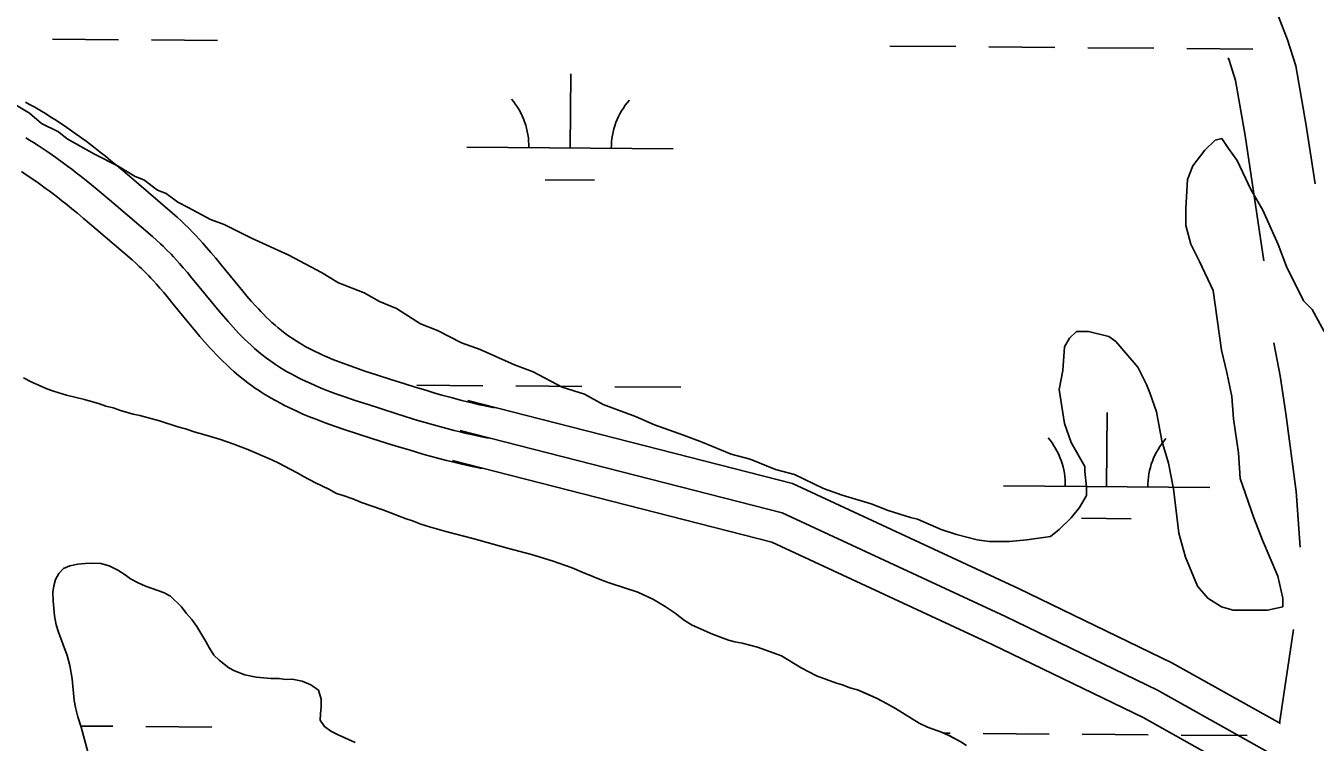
# Model space of a CAD drawing. Extents: x 3271442 to 3309282, y 752266 to 777610.
# Drawn here: x 3298553 to 3299179, y 770566 to 770914 of the extents above; entities that cross this region are included whole.
import ezdxf

# ---------------------------------------------------------------- set-up
doc = ezdxf.new("R2010")
doc.units = 0
for name, color, linetype in [('V-ROAD-CNTR', 7, 'Continuous'), ('V-SITE-VEGE', 7, 'Continuous'), ('V-TOPO-SHOR', 7, 'Continuous'), ('V-WETL-SWMP', 7, 'Continuous')]:
    doc.layers.add(name, color=color, linetype=linetype)

msp = doc.modelspace()

# ---------------------------------------------------------------- linework, layer by layer
at = {"layer": 'V-ROAD-CNTR'}
for points in [[(3299153.46, 770932.97), (3299160.81, 770918), (3299165.14, 770906.73), (3299169.14, 770894.12), (3299174.26, 770865.22), (3299178.5, 770836.87)], [(3299136.36, 770897.97), (3299136.81, 770896.8), (3299139.94, 770886.94), (3299144.65, 770860.38), (3299153.74, 770799.63)], [(3298780.56, 770728.43), (3298776.9, 770729.18), (3298773.58, 770729.91), (3298770.46, 770730.63), (3298767.55, 770731.33), (3298764.84, 770732.01), (3298759.69, 770733.36), (3298755.21, 770734.6), (3298751.28, 770735.72), (3298747.86, 770736.73), (3298741.8, 770738.57), (3298737.26, 770739.98), (3298730.39, 770742.16), (3298723.5, 770744.38), (3298717.83, 770746.23), (3298712.99, 770747.88), (3298708.85, 770749.36), (3298705.3, 770750.69), (3298702.26, 770751.9), (3298699.65, 770752.99), (3298697.41, 770753.97), (3298695.48, 770754.86), (3298693.81, 770755.66), (3298692.37, 770756.38), (3298691.16, 770757), (3298688.95, 770758.19), (3298687.37, 770759.08), (3298686.22, 770759.75), (3298684.45, 770760.84), (3298682.71, 770761.96), (3298681.79, 770762.57), (3298680.93, 770763.17), (3298679.11, 770764.5), (3298677.42, 770765.81), (3298675.81, 770767.12), (3298674.27, 770768.44), (3298672.79, 770769.77), (3298671.37, 770771.09), (3298670.01, 770772.41), (3298668.7, 770773.72), (3298667.43, 770775.02), (3298666.21, 770776.31), (3298665.06, 770777.55), (3298662.75, 770780.11), (3298660.63, 770782.56), (3298658.65, 770784.89), (3298654.87, 770789.46), (3298648.15, 770797.72), (3298645.53, 770800.89), (3298643.19, 770803.67), (3298641.09, 770806.11), (3298639.21, 770808.25), (3298637.53, 770810.11), (3298636.03, 770811.74), (3298634.66, 770813.19), (3298632.29, 770815.61), (3298630.43, 770817.44), (3298628.98, 770818.83), (3298626.8, 770820.83), (3298624.63, 770822.73), (3298607.06, 770837.82), (3298603.71, 770840.67), (3298600.54, 770843.33), (3298597.55, 770845.82), (3298594.71, 770848.14), (3298592.03, 770850.3), (3298589.49, 770852.31), (3298587.08, 770854.19), (3298584.8, 770855.93), (3298582.65, 770857.56), (3298580.59, 770859.09), (3298576.74, 770861.86), (3298573.3, 770864.26), (3298570.23, 770866.32), (3298567.52, 770868.09), (3298565.11, 770869.62), (3298562.98, 770870.94), (3298561.07, 770872.09), (3298557.78, 770874.01), (3298555.24, 770875.43), (3298553.28, 770876.49)], [(3298777.54, 770713.74), (3298773.79, 770714.51), (3298770.29, 770715.27), (3298767.02, 770716.03), (3298763.97, 770716.76), (3298761.12, 770717.48), (3298755.79, 770718.88), (3298751.15, 770720.16), (3298747.1, 770721.31), (3298743.57, 770722.35), (3298737.39, 770724.23), (3298732.77, 770725.67), (3298725.82, 770727.87), (3298718.87, 770730.11), (3298713.09, 770732), (3298708.06, 770733.71), (3298703.69, 770735.27), (3298699.89, 770736.7), (3298696.6, 770738), (3298693.74, 770739.2), (3298691.26, 770740.29), (3298689.1, 770741.28), (3298687.23, 770742.18), (3298685.59, 770743), (3298684.18, 770743.73), (3298681.71, 770745.05), (3298679.88, 770746.09), (3298678.51, 770746.89), (3298676.48, 770748.13), (3298674.47, 770749.42), (3298673.33, 770750.19), (3298672.23, 770750.95), (3298670.1, 770752.51), (3298668.09, 770754.06), (3298666.19, 770755.62), (3298664.38, 770757.16), (3298662.67, 770758.7), (3298661.05, 770760.21), (3298659.5, 770761.71), (3298658.02, 770763.18), (3298656.61, 770764.63), (3298655.26, 770766.05), (3298653.97, 770767.44), (3298651.51, 770770.18), (3298649.25, 770772.79), (3298647.15, 770775.26), (3298643.28, 770779.95), (3298636.55, 770788.21), (3298634.01, 770791.28), (3298631.76, 770793.96), (3298629.77, 770796.27), (3298628.01, 770798.27), (3298626.45, 770800), (3298625.07, 770801.5), (3298623.84, 770802.8), (3298621.66, 770805.03), (3298620, 770806.67), (3298618.73, 770807.88), (3298616.79, 770809.66), (3298614.8, 770811.4), (3298597.32, 770826.42), (3298594.03, 770829.21), (3298590.93, 770831.82), (3298588.01, 770834.24), (3298585.26, 770836.49), (3298582.66, 770838.58), (3298580.21, 770840.52), (3298577.91, 770842.32), (3298575.73, 770843.99), (3298573.67, 770845.54), (3298571.73, 770846.98), (3298568.07, 770849.62), (3298564.82, 770851.89), (3298561.94, 770853.82), (3298559.4, 770855.48), (3298557.16, 770856.91), (3298555.17, 770858.13), (3298553.43, 770859.18)], [(3298774.52, 770699.04), (3298770.67, 770699.83), (3298766.99, 770700.64), (3298763.57, 770701.43), (3298760.39, 770702.2), (3298757.39, 770702.95), (3298751.89, 770704.39), (3298747.09, 770705.71), (3298742.92, 770706.91), (3298739.27, 770707.98), (3298732.99, 770709.89), (3298728.27, 770711.36), (3298721.25, 770713.59), (3298714.24, 770715.85), (3298708.34, 770717.77), (3298703.13, 770719.55), (3298698.53, 770721.18), (3298694.49, 770722.7), (3298690.94, 770724.11), (3298687.83, 770725.41), (3298685.11, 770726.61), (3298682.73, 770727.71), (3298680.64, 770728.71), (3298678.82, 770729.61), (3298677.19, 770730.45), (3298674.47, 770731.91), (3298672.39, 770733.09), (3298670.8, 770734.02), (3298668.51, 770735.42), (3298666.23, 770736.89), (3298664.87, 770737.8), (3298663.53, 770738.73), (3298661.09, 770740.51), (3298658.75, 770742.32), (3298656.56, 770744.11), (3298654.5, 770745.88), (3298652.55, 770747.62), (3298650.72, 770749.33), (3298648.99, 770751.01), (3298647.35, 770752.64), (3298645.79, 770754.24), (3298644.32, 770755.79), (3298642.89, 770757.34), (3298640.28, 770760.25), (3298637.87, 770763.02), (3298635.65, 770765.63), (3298631.68, 770770.43), (3298624.95, 770778.69), (3298622.48, 770781.68), (3298620.33, 770784.24), (3298618.46, 770786.42), (3298616.81, 770788.29), (3298615.37, 770789.89), (3298614.11, 770791.26), (3298613.02, 770792.4), (3298611.03, 770794.44), (3298609.56, 770795.89), (3298608.48, 770796.93), (3298606.77, 770798.49), (3298604.98, 770800.06), (3298587.58, 770815.01), (3298584.35, 770817.75), (3298581.32, 770820.3), (3298578.47, 770822.66), (3298575.8, 770824.84), (3298573.3, 770826.86), (3298570.94, 770828.73), (3298568.73, 770830.45), (3298566.65, 770832.05), (3298564.7, 770833.52), (3298562.88, 770834.87), (3298559.39, 770837.39), (3298556.34, 770839.51), (3298553.65, 770841.32), (3298551.28, 770842.87)], [(3299158.57, 770759.95), (3299161.51, 770743.92), (3299164.27, 770725.65), (3299169.26, 770687.94), (3299171.22, 770660.82)], [(3298767.77, 770732.03), (3298925.21, 770691.73), (3299034.77, 770640.87), (3299109.09, 770604.93), (3299161.72, 770575.41)], [(3298764.05, 770717.5), (3298920.15, 770677.54), (3299028.34, 770627.31), (3299102.15, 770591.62), (3299159.44, 770559.49), (3299193.91, 770538.69)], [(3298760.33, 770702.97), (3298915.08, 770663.35), (3299021.92, 770613.76), (3299095.21, 770578.31), (3299151.89, 770546.52), (3299184.91, 770526.6), (3299231.18, 770484.58), (3299295.82, 770408.69), (3299367.2, 770333.88), (3299428.88, 770260.02), (3299492.3, 770190.17), (3299539.73, 770143.91), (3299606.94, 770075.89), (3299683.22, 769999.86), (3299752.59, 769914.71), (3299787.67, 769859.26), (3299820.1, 769780.93), (3299832.93, 769733.97), (3299844.53, 769678.82), (3299884.72, 769646)], [(3299168.07, 770620.98), (3299161.31, 770575.64)]]:
    msp.add_lwpolyline(points, dxfattribs=at)
at = {"layer": 'V-SITE-VEGE'}
for p, q in [((3298542.8, 770878.65), (3298555.22, 770871.19)), ((3298555.22, 770871.19), (3298561.01, 770866.21)), ((3298561.01, 770866.21), (3298569.29, 770862.06)), ((3298569.29, 770862.06), (3298573.42, 770858.74)), ((3298573.42, 770858.74), (3298586.67, 770851.28)), ((3299125.01, 770853.19), (3299129.99, 770858.16)), ((3299129.99, 770858.16), (3299133.3, 770858.98)), ((3299133.3, 770858.98), (3299136.6, 770854.01)), ((3299136.6, 770854.01), (3299140.74, 770848.21)), ((3298586.67, 770851.28), (3298598.26, 770845.47)), ((3299119.21, 770845.74), (3299125.01, 770853.19)), ((3299140.74, 770848.21), (3299147.35, 770834.12)), ((3298598.26, 770845.47), (3298606.53, 770840.49)), ((3299116.71, 770839.12), (3299119.21, 770845.74)), ((3298606.53, 770840.49), (3298610.67, 770838.83)), ((3298610.67, 770838.83), (3298617.29, 770833.85)), ((3299115.87, 770825.04), (3299116.71, 770839.12)), ((3298617.29, 770833.85), (3298621.43, 770832.19)), ((3298621.43, 770832.19), (3298627.23, 770828.04)), ((3299147.35, 770834.12), (3299153.14, 770824.18)), ((3298627.23, 770828.04), (3298632.19, 770825.55)), ((3298632.19, 770825.55), (3298642.95, 770819.74)), ((3299115.86, 770816.76), (3299115.87, 770825.04)), ((3299153.14, 770824.18), (3299160.58, 770807.6)), ((3298642.95, 770819.74), (3298649.57, 770817.25)), ((3298649.57, 770817.25), (3298662.82, 770810.61)), ((3299118.34, 770807.65), (3299115.86, 770816.76)), ((3298662.82, 770810.61), (3298681.03, 770802.31)), ((3299122.47, 770799.36), (3299118.34, 770807.65)), ((3299160.58, 770807.6), (3299164.71, 770796.83)), ((3298681.03, 770802.31), (3298696.76, 770794.01)), ((3299129.08, 770785.27), (3299122.47, 770799.36)), ((3298696.76, 770794.01), (3298705.04, 770789.04)), ((3299164.71, 770796.83), (3299172.97, 770780.26)), ((3298705.04, 770789.04), (3298717.45, 770784.05)), ((3299133.19, 770756.28), (3299129.08, 770785.27)), ((3298717.45, 770784.05), (3298724.9, 770779.9)), ((3298724.9, 770779.9), (3298733.18, 770776.58)), ((3299172.97, 770780.26), (3299177.11, 770776.11)), ((3298733.18, 770776.58), (3298744.77, 770769.11)), ((3299177.11, 770776.11), (3299182.89, 770765.34)), ((3298744.77, 770769.11), (3298753.05, 770765.8)), ((3298753.05, 770765.8), (3298764.64, 770759.98)), ((3298764.64, 770759.98), (3298773.75, 770756.66)), ((3299057, 770758.02), (3299059.49, 770762.16)), ((3299059.49, 770762.16), (3299062.8, 770765.47)), ((3299062.8, 770765.47), (3299068.6, 770765.46)), ((3299068.6, 770765.46), (3299078.53, 770762.96)), ((3299078.53, 770762.96), (3299081.85, 770760.48)), ((3299081.85, 770760.48), (3299092.6, 770748.04)), ((3298773.75, 770756.66), (3298790.3, 770749.19)), ((3299056.16, 770746.43), (3299057, 770758.02)), ((3299135.66, 770745.51), (3299133.19, 770756.28)), ((3298790.3, 770749.19), (3298799.41, 770745.87)), ((3299092.6, 770748.04), (3299096.73, 770739.76)), ((3298799.41, 770745.87), (3298813.48, 770738.4)), ((3299054.49, 770737.32), (3299056.16, 770746.43)), ((3299138.14, 770733.91), (3299135.66, 770745.51)), ((3298813.48, 770738.4), (3298824.24, 770735.08)), ((3298824.24, 770735.08), (3298833.35, 770730.09)), ((3299056.96, 770720.75), (3299054.49, 770737.32)), ((3299096.73, 770739.76), (3299098.38, 770735.61)), ((3299098.38, 770735.61), (3299101.69, 770726.5)), ((3298833.35, 770730.09), (3298849.08, 770724.28)), ((3299138.95, 770723.15), (3299138.14, 770733.91)), ((3298849.08, 770724.28), (3298858.18, 770720.13)), ((3299101.69, 770726.5), (3299104.16, 770712.42)), ((3299141.42, 770706.58), (3299138.95, 770723.15)), ((3298858.18, 770720.13), (3298872.26, 770715.15)), ((3299060.26, 770711.64), (3299056.96, 770720.75)), ((3298872.26, 770715.15), (3298881.37, 770711.82)), ((3298881.37, 770711.82), (3298895.44, 770706.01)), ((3299066.87, 770700.03), (3299060.26, 770711.64)), ((3299104.16, 770712.42), (3299107.46, 770701.65)), ((3298895.44, 770706.01), (3298904.55, 770703.52)), ((3298904.55, 770703.52), (3298916.96, 770698.53)), ((3299142.23, 770694.16), (3299141.42, 770706.58)), ((3298916.96, 770698.53), (3298926.07, 770696.04)), ((3299066.87, 770697.55), (3299066.87, 770700.03)), ((3299067.69, 770690.09), (3299066.87, 770697.55)), ((3299107.46, 770701.65), (3299109.93, 770689.22)), ((3298926.07, 770696.04), (3298940.15, 770689.4)), ((3299148.84, 770675.1), (3299142.23, 770694.16)), ((3298940.15, 770689.4), (3298949.25, 770686.08)), ((3298949.25, 770686.08), (3298963.33, 770681.92)), ((3299064.37, 770680.16), (3299067.69, 770685.95)), ((3299067.69, 770685.95), (3299067.69, 770690.09)), ((3299109.93, 770689.22), (3299112.39, 770667.68)), ((3298963.33, 770681.92), (3298971.61, 770678.6)), ((3298971.61, 770678.6), (3298982.37, 770675.28)), ((3299060.22, 770675.19), (3299064.37, 770680.16)), ((3298982.37, 770675.28), (3298985.68, 770674.44)), ((3298985.68, 770674.44), (3298997.27, 770669.46)), ((3299054.42, 770669.4), (3299060.22, 770675.19)), ((3299152.97, 770664.33), (3299148.84, 770675.1)), ((3298997.27, 770669.46), (3299004.72, 770666.97)), ((3299004.72, 770666.97), (3299014.66, 770664.48)), ((3299038.68, 770664.45), (3299050.28, 770666.09)), ((3299050.28, 770666.09), (3299054.42, 770669.4)), ((3299112.39, 770667.68), (3299115.69, 770656.08)), ((3299014.66, 770664.48), (3299020.45, 770663.64)), ((3299020.45, 770663.64), (3299030.39, 770663.63)), ((3299030.39, 770663.63), (3299038.68, 770664.45)), ((3299160.41, 770646.93), (3299152.97, 770664.33)), ((3299115.69, 770656.08), (3299121.48, 770642)), ((3299121.48, 770642), (3299126.44, 770636.2)), ((3299162.88, 770636.16), (3299160.41, 770646.93)), ((3299126.44, 770636.2), (3299133.06, 770632.05)), ((3299162.88, 770632.02), (3299162.88, 770636.16)), ((3299133.06, 770632.05), (3299138.86, 770630.39)), ((3299138.86, 770630.39), (3299155.42, 770630.37)), ((3299155.42, 770630.37), (3299162.88, 770632.02))]:
    msp.add_line(p, q, dxfattribs=at)
msp.add_lwpolyline([(3298583.47, 770561.73), (3298580.28, 770573.61), (3298578.64, 770578.74), (3298577.56, 770583.23), (3298576.91, 770586.67), (3298575.89, 770597.15), (3298574.75, 770603.51), (3298573.52, 770608.39), (3298569.28, 770619.69), (3298568.1, 770623.25), (3298567.42, 770627.62), (3298566.64, 770634.91), (3298566.5, 770639.17), (3298567.07, 770642.11), (3298567.89, 770645.2), (3298569.39, 770648.18), (3298571.71, 770650.52), (3298574.86, 770651.83), (3298578.7, 770652.62), (3298582.27, 770653.01), (3298585.73, 770653.12), (3298589.86, 770652.99), (3298593.9, 770651.8), (3298598.09, 770649.81), (3298601.63, 770647.53), (3298604.22, 770645.62), (3298607.88, 770643.62), (3298611.4, 770642), (3298620.15, 770638.97), (3298623.67, 770637.09), (3298628.9, 770632.07), (3298631.27, 770628.96), (3298633.9, 770625.85), (3298636.41, 770622.47), (3298640.78, 770615.17), (3298642.49, 770611.9), (3298644.59, 770608.64), (3298647.2, 770606.2), (3298651.85, 770602.49), (3298654.7, 770600.99), (3298659.69, 770599.03), (3298665.18, 770597.88), (3298672.26, 770597.32), (3298676.26, 770597.19), (3298679.33, 770596.76), (3298682.66, 770596.87), (3298687.35, 770595.96), (3298691.66, 770594.24), (3298695.35, 770591.57), (3298696.69, 770587.22), (3298696.68, 770583.5), (3298696.26, 770580.15), (3298696.1, 770577.09), (3298698.2, 770573.96), (3298701.34, 770571.67), (3298704.86, 770569.93), (3298713.1, 770566.21)], dxfattribs=at)
at = {"layer": 'V-TOPO-SHOR'}
for points in [[(3299009.54, 770564.83), (3299006.83, 770566.6), (3299001.02, 770569.59), (3298997.38, 770571.2), (3298990.67, 770573.63), (3298986.62, 770575.61), (3298975.1, 770582.66), (3298970.77, 770585.17), (3298966.17, 770587.54), (3298960.78, 770590.02), (3298956.61, 770591.73), (3298952.99, 770592.81), (3298949.36, 770594.15), (3298946.41, 770594.98), (3298936.73, 770598.63), (3298929.3, 770602.5), (3298919.81, 770608.29), (3298908.13, 770612.41), (3298900.76, 770614.42), (3298897.15, 770615.09), (3298894.07, 770615.92), (3298886.41, 770618.72), (3298876.58, 770623.03), (3298872.78, 770625.43), (3298868.28, 770628.86), (3298863.4, 770632.15), (3298857.84, 770635.55), (3298850.15, 770639.14), (3298837.27, 770643.22), (3298833.51, 770644.56), (3298823.15, 770648.72), (3298818.3, 770650.95), (3298808.63, 770654.21), (3298798.57, 770657.32), (3298786.92, 770660.39), (3298770.17, 770665.13), (3298757.04, 770668.54), (3298749.14, 770670.8), (3298744.98, 770672.12), (3298740.94, 770673.71), (3298737.86, 770674.67), (3298726.56, 770678.94), (3298716.22, 770682.57), (3298712.05, 770684.29), (3298707.34, 770685.99), (3298704.12, 770686.95), (3298700.34, 770688.95), (3298693.87, 770692.05), (3298688.05, 770695.17), (3298685.35, 770696.81), (3298681.56, 770698.67), (3298676.16, 770701.67), (3298672.78, 770703.29), (3298661.07, 770708.2), (3298654.34, 770710.77), (3298647.76, 770713.07), (3298642.94, 770714.5), (3298639.18, 770715.7), (3298635.56, 770716.64), (3298630.87, 770718.21), (3298627.12, 770719.15), (3298618.25, 770722.17), (3298608.75, 770724.64), (3298605.54, 770725.33), (3298599.37, 770727.11), (3298595.75, 770728.45), (3298592.27, 770729.26), (3298589.18, 770730.35), (3298581.94, 770732.5), (3298573.1, 770734.59), (3298566.8, 770736.51), (3298563.58, 770737.59), (3298556.03, 770741.06), (3298552.25, 770742.92)], [(3298713.1, 770566.21), (3298704.86, 770569.93), (3298701.34, 770571.67), (3298698.2, 770573.96), (3298696.1, 770577.09), (3298696.26, 770580.15), (3298696.68, 770583.5), (3298696.69, 770587.22), (3298695.35, 770591.57), (3298691.66, 770594.24), (3298687.35, 770595.96), (3298682.66, 770596.87), (3298679.33, 770596.76), (3298676.26, 770597.19), (3298672.26, 770597.32), (3298665.18, 770597.88), (3298659.69, 770599.03), (3298654.7, 770600.99), (3298651.85, 770602.49), (3298647.2, 770606.2), (3298644.59, 770608.64), (3298642.49, 770611.9), (3298640.78, 770615.17), (3298636.41, 770622.47), (3298633.9, 770625.85), (3298631.27, 770628.96), (3298628.9, 770632.07), (3298623.67, 770637.09), (3298620.15, 770638.97), (3298611.4, 770642), (3298607.88, 770643.61), (3298604.22, 770645.62), (3298601.63, 770647.53), (3298598.09, 770649.81), (3298593.9, 770651.8), (3298589.86, 770652.99), (3298585.73, 770653.12), (3298582.27, 770653.01), (3298578.7, 770652.62), (3298574.86, 770651.83), (3298571.71, 770650.52), (3298569.39, 770648.18), (3298567.89, 770645.2), (3298567.07, 770642.11), (3298566.5, 770639.17), (3298566.64, 770634.91), (3298567.42, 770627.62), (3298568.1, 770623.25), (3298569.28, 770619.69), (3298573.52, 770608.39), (3298574.75, 770603.51), (3298575.89, 770597.15), (3298576.91, 770586.67), (3298577.56, 770583.23), (3298578.64, 770578.74), (3298580.28, 770573.61), (3298583.47, 770561.73)]]:
    msp.add_lwpolyline(points, dxfattribs=at)
at = {"layer": 'V-WETL-SWMP'}
for p, q in [((3298566.42, 770907.04), (3298598.42, 770906.78)), ((3298614.42, 770906.64), (3298646.42, 770906.38)), ((3298972.32, 770903.7), (3299004.32, 770903.43)), ((3299020.31, 770903.3), (3299052.31, 770903.04)), ((3299068.31, 770902.91), (3299100.31, 770902.64)), ((3299116.31, 770902.51), (3299148.31, 770902.25)), ((3298817.31, 770854.23), (3298817.61, 770890.23)), ((3298767.31, 770854.64), (3298867.31, 770853.82)), ((3298805.18, 770838.9), (3298829.18, 770838.7)), ((3298552.25, 770742.92), (3298556.03, 770741.06)), ((3298556.03, 770741.06), (3298563.58, 770737.59)), ((3298563.58, 770737.59), (3298566.81, 770736.51)), ((3298566.81, 770736.51), (3298573.11, 770734.59)), ((3298742.96, 770739.41), (3298774.95, 770739.14)), ((3298790.95, 770739.01), (3298822.95, 770738.75)), ((3298838.95, 770738.61), (3298870.95, 770738.35)), ((3298573.11, 770734.59), (3298581.94, 770732.5)), ((3298581.94, 770732.5), (3298589.18, 770730.35)), ((3298589.18, 770730.35), (3298592.27, 770729.26)), ((3298592.27, 770729.26), (3298595.75, 770728.45)), ((3298595.75, 770728.45), (3298599.38, 770727.11)), ((3298599.38, 770727.11), (3298605.54, 770725.33)), ((3298605.54, 770725.33), (3298608.75, 770724.64)), ((3298608.75, 770724.64), (3298618.26, 770722.17)), ((3299077.41, 770690.22), (3299077.7, 770726.22)), ((3298618.26, 770722.17), (3298627.12, 770719.15)), ((3298627.12, 770719.15), (3298630.87, 770718.21)), ((3298630.87, 770718.21), (3298635.57, 770716.64)), ((3298635.57, 770716.64), (3298639.18, 770715.7)), ((3298639.18, 770715.7), (3298642.94, 770714.5)), ((3298642.94, 770714.5), (3298647.77, 770713.07)), ((3298647.77, 770713.07), (3298654.35, 770710.77)), ((3298654.35, 770710.77), (3298661.07, 770708.2)), ((3298661.07, 770708.2), (3298672.79, 770703.29)), ((3298672.79, 770703.29), (3298676.16, 770701.68)), ((3298676.16, 770701.68), (3298681.57, 770698.67)), ((3298681.57, 770698.67), (3298685.35, 770696.81)), ((3298685.35, 770696.81), (3298688.06, 770695.17)), ((3298688.06, 770695.17), (3298693.87, 770692.05)), ((3298693.87, 770692.05), (3298700.35, 770688.95)), ((3298700.35, 770688.95), (3298704.13, 770686.95)), ((3298704.13, 770686.95), (3298707.35, 770685.99)), ((3298707.35, 770685.99), (3298712.05, 770684.29)), ((3299027.41, 770690.63), (3299127.4, 770689.81)), ((3298712.05, 770684.29), (3298716.22, 770682.58)), ((3298716.22, 770682.58), (3298726.57, 770678.94)), ((3298726.57, 770678.94), (3298737.86, 770674.67)), ((3298737.86, 770674.67), (3298740.95, 770673.71)), ((3298740.95, 770673.71), (3298744.98, 770672.12)), ((3299065.28, 770674.89), (3299089.28, 770674.69)), ((3298744.98, 770672.12), (3298749.14, 770670.8)), ((3298749.14, 770670.8), (3298757.05, 770668.54)), ((3298757.05, 770668.54), (3298770.17, 770665.13)), ((3298770.17, 770665.13), (3298786.92, 770660.39)), ((3298786.92, 770660.39), (3298798.57, 770657.32)), ((3298798.57, 770657.32), (3298808.63, 770654.21)), ((3298808.63, 770654.21), (3298818.3, 770650.95)), ((3298818.3, 770650.95), (3298823.15, 770648.72)), ((3298823.15, 770648.72), (3298833.52, 770644.56)), ((3298833.52, 770644.56), (3298837.28, 770643.22)), ((3298837.28, 770643.22), (3298850.16, 770639.14)), ((3298850.16, 770639.14), (3298857.84, 770635.55)), ((3298857.84, 770635.55), (3298863.4, 770632.15)), ((3298863.4, 770632.15), (3298868.29, 770628.86)), ((3298868.29, 770628.86), (3298872.78, 770625.43)), ((3298872.78, 770625.43), (3298876.58, 770623.03)), ((3298876.58, 770623.03), (3298886.42, 770618.72)), ((3298886.42, 770618.72), (3298894.08, 770615.92)), ((3298894.08, 770615.92), (3298897.16, 770615.1)), ((3298897.16, 770615.1), (3298900.76, 770614.42)), ((3298900.76, 770614.42), (3298908.13, 770612.41)), ((3298908.13, 770612.41), (3298919.82, 770608.29)), ((3298919.82, 770608.29), (3298929.3, 770602.5)), ((3298929.3, 770602.5), (3298936.74, 770598.63)), ((3298936.74, 770598.63), (3298946.42, 770594.98)), ((3298946.42, 770594.98), (3298949.36, 770594.15)), ((3298949.36, 770594.15), (3298952.99, 770592.81)), ((3298952.99, 770592.81), (3298956.61, 770591.73)), ((3298956.61, 770591.73), (3298960.79, 770590.02)), ((3298960.79, 770590.02), (3298966.18, 770587.54)), ((3298966.18, 770587.54), (3298970.77, 770585.17)), ((3298970.77, 770585.17), (3298975.1, 770582.66)), ((3298975.1, 770582.66), (3298986.62, 770575.62)), ((3298580.08, 770574.24), (3298595.71, 770574.11)), ((3298611.71, 770573.98), (3298643.7, 770573.72)), ((3298986.62, 770575.62), (3298990.67, 770573.63)), ((3298990.67, 770573.63), (3298997.39, 770571.2)), ((3298997.39, 770571.2), (3299001.03, 770569.59)), ((3298998.3, 770570.8), (3299001.58, 770570.77)), ((3299001.03, 770569.59), (3299006.83, 770566.6)), ((3299006.83, 770566.6), (3299009.55, 770564.83)), ((3299017.57, 770570.64), (3299049.57, 770570.37)), ((3299065.57, 770570.24), (3299097.57, 770569.98)), ((3299113.57, 770569.85), (3299145.57, 770569.58))]:
    msp.add_line(p, q, dxfattribs=at)
msp.add_lwpolyline([(3298583.47, 770561.73), (3298580.28, 770573.61), (3298578.64, 770578.74), (3298577.56, 770583.23), (3298576.91, 770586.67), (3298575.89, 770597.15), (3298574.75, 770603.5), (3298573.52, 770608.39), (3298569.28, 770619.69), (3298568.1, 770623.25), (3298567.42, 770627.62), (3298566.64, 770634.91), (3298566.5, 770639.17), (3298567.07, 770642.11), (3298567.9, 770645.2), (3298569.39, 770648.18), (3298571.71, 770650.52), (3298574.86, 770651.83), (3298578.7, 770652.62), (3298582.28, 770653.01), (3298585.73, 770653.12), (3298589.86, 770652.99), (3298593.9, 770651.8), (3298598.09, 770649.81), (3298601.63, 770647.53), (3298604.22, 770645.62), (3298607.88, 770643.61), (3298611.4, 770642), (3298620.15, 770638.97), (3298623.67, 770637.09), (3298628.9, 770632.07), (3298631.27, 770628.96), (3298633.9, 770625.85), (3298636.41, 770622.47), (3298640.78, 770615.17), (3298642.49, 770611.9), (3298644.59, 770608.64), (3298647.2, 770606.2), (3298651.85, 770602.49), (3298654.7, 770600.99), (3298659.69, 770599.03), (3298665.19, 770597.88), (3298672.26, 770597.32), (3298676.26, 770597.19), (3298679.33, 770596.76), (3298682.66, 770596.87), (3298687.35, 770595.96), (3298691.66, 770594.24), (3298695.35, 770591.57), (3298696.69, 770587.22), (3298696.68, 770583.5), (3298696.26, 770580.15), (3298696.1, 770577.09), (3298698.2, 770573.96), (3298701.34, 770571.67), (3298704.86, 770569.93), (3298713.1, 770566.21)], dxfattribs=at)
for centre, start, end in [((3298762.07, 770855.16), 358.75626, 40.29991), ((3298872.56, 770854.25), 138.75625, 180.29991), ((3299022.17, 770691.15), 358.75626, 40.29991), ((3299132.65, 770690.24), 138.75625, 180.29991)]:
    msp.add_arc(centre, 35.25, start, end, dxfattribs=at)

doc.saveas('drawing.dxf')
